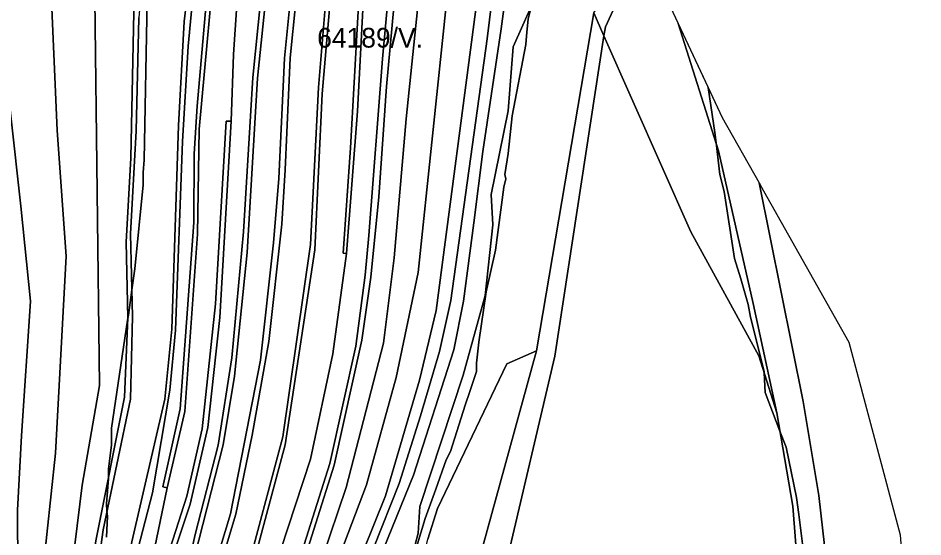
# Model space of a CAD drawing. Extents: x -502026 to -497664, y -1143484 to -1138019.
# Drawn here: x -498120.6 to -497754.1, y -1139706.1 to -1139495.9 of the extents above; entities that cross this region are included whole.
import ezdxf

# ---------------------------------------------------------------- set-up
doc = ezdxf.new("R2010")
doc.units = 0
for name, color, linetype in [('37', 7, 'Continuous'), ('43', 7, 'Continuous'), ('49', 7, 'Continuous'), ('55', 7, 'Continuous'), ('62', 7, 'Continuous'), ('7', 7, 'Continuous')]:
    doc.layers.add(name, color=color, linetype=linetype)

msp = doc.modelspace()

# ---------------------------------------------------------------- linework, layer by layer
at = {"layer": '37'}
for points in [[(-497987.6, -1139591.23), (-497989.03, -1139591.1), (-497986.02, -1139548.51), (-497980, -1139442.45), (-497979.24, -1139417.36), (-497979.91, -1139378.76), (-497982.21, -1139327.71), (-497987.53, -1139274.39), (-497992.56, -1139233.42), (-497999.29, -1139183.2), (-497995.9, -1139178.62), (-497990.3, -1139219.22), (-497984.43, -1139275.06), (-497980.05, -1139333.41), (-497978.16, -1139373.6), (-497977.26, -1139417.21), (-497978.48, -1139451.75), (-497979.84, -1139469.21), (-497983.19, -1139533.61)], [(-498039.31, -1139253.43), (-498033.57, -1139329.3), (-498034.71, -1139392.64), (-498037.87, -1139433.12), (-498039.88, -1139460), (-498047.33, -1139540.89), (-498047.94, -1139583.47), (-498053.07, -1139655.28), (-498060.25, -1139686.19), (-498061.96, -1139685.84), (-498054.97, -1139654.22), (-498049.46, -1139578.76), (-498049.3, -1139550.93), (-498048.09, -1139531.62), (-498040.91, -1139449.77), (-498036.84, -1139393.72), (-498035.17, -1139345.36), (-498036.08, -1139320.12), (-498041.52, -1139250.09), (-498046.11, -1139218.12), (-498050.44, -1139197.43), (-498048.5, -1139197), (-498044.06, -1139218)], [(-498066.35, -1139428.4), (-498071.67, -1139495.81), (-498072.86, -1139541.62), (-498075.16, -1139583.33), (-498074.29, -1139616.78), (-498075.16, -1139650.31), (-498086.23, -1139703.21), (-498090.24, -1139732.78), (-498089.38, -1139763.17), (-498092.06, -1139762.99), (-498092.49, -1139753.36), (-498093.23, -1139737.25), (-498089.2, -1139707.71), (-498077.54, -1139649.51), (-498076.23, -1139617.41), (-498076.89, -1139586.72), (-498074.96, -1139552.46), (-498073.81, -1139493.47), (-498070.92, -1139443.06), (-498067.31, -1139388.03), (-498067.8, -1139335.93), (-498065.46, -1139335.82), (-498064.21, -1139392.03)], [(-498077.06, -1139763.66), (-498079.84, -1139763.58), (-498079.52, -1139738.34), (-498075, -1139709.93), (-498061.16, -1139650.33), (-498058.42, -1139621.97), (-498055.69, -1139539.48), (-498053.41, -1139497.21), (-498051.44, -1139481.41), (-498049.46, -1139456.91), (-498051.12, -1139428.44), (-498049, -1139428.42), (-498047.79, -1139456.67), (-498049.37, -1139481.41), (-498051.74, -1139507.24), (-498054.06, -1139545.9), (-498056.91, -1139622.36), (-498059.18, -1139646.68), (-498066.19, -1139688.25), (-498073.02, -1139714.8), (-498077.06, -1139738.65)], [(-498066.59, -1139789.9), (-498068.61, -1139789.92), (-498065.64, -1139739.99), (-498061.28, -1139717.85), (-498052.27, -1139689.58), (-498046.04, -1139662.36), (-498040.73, -1139611.61), (-498036.35, -1139537.71), (-498034.3, -1139537.71), (-498038.97, -1139617.27), (-498043.83, -1139661.83), (-498051, -1139692.84), (-498059.34, -1139717.94), (-498063.59, -1139741.35)]]:
    msp.add_lwpolyline(points, close=True, dxfattribs=at)
for points in [[(-498028.41, -1139436.09), (-498033.35, -1139510.68), (-498034.3, -1139537.71), (-498036.35, -1139537.71), (-498040.73, -1139611.61), (-498046.04, -1139662.36), (-498052.27, -1139689.58), (-498061.28, -1139717.85), (-498065.64, -1139739.99), (-498068.61, -1139789.92), (-498066.59, -1139789.9), (-498069.22, -1139809.84), (-498075.11, -1139843.56), (-498080.42, -1139862.83), (-498083.89, -1139860.76), (-498077.54, -1139843.03), (-498074.38, -1139817.9), (-498071.95, -1139788.1), (-498071.65, -1139740.77), (-498060.25, -1139686.19), (-498053.07, -1139655.28), (-498047.94, -1139583.47), (-498047.33, -1139540.89), (-498039.88, -1139460)], [(-498020.06, -1139465.11), (-498025.61, -1139519.99), (-498029.34, -1139582.45), (-498034.08, -1139633.58), (-498039.65, -1139668.9), (-498048.98, -1139705.16), (-498055, -1139732.3), (-498065.78, -1139819.44), (-498064.39, -1139819.76), (-498068.27, -1139836.49), (-498075.87, -1139862.57), (-498080.92, -1139870.37), (-498080.42, -1139862.83), (-498075.11, -1139843.56), (-498069.22, -1139809.84), (-498066.59, -1139789.9), (-498063.59, -1139741.35), (-498059.34, -1139717.94), (-498051, -1139692.84), (-498043.83, -1139661.83), (-498038.97, -1139617.27), (-498034.3, -1139537.71), (-498033.35, -1139510.68), (-498028.41, -1139436.09)], [(-497947.02, -1139488.03), (-497958.6, -1139599), (-497967.49, -1139641.55), (-497979.55, -1139685.05), (-497995.82, -1139728.15), (-498005.16, -1139742.96), (-498011.29, -1139741.72), (-498008, -1139736.64), (-497997.64, -1139715.21), (-497987.76, -1139686.13), (-497972.57, -1139627.58), (-497968.28, -1139593.06), (-497963.44, -1139536.69), (-497953.05, -1139436.22)], [(-497953.05, -1139436.22), (-497963.44, -1139536.69), (-497968.28, -1139593.06), (-497972.57, -1139627.58), (-497987.76, -1139686.13), (-497997.64, -1139715.21)], [(-497980, -1139442.45), (-497986.02, -1139548.51), (-497989.03, -1139591.1), (-497987.6, -1139591.23), (-497993.22, -1139631.93), (-498002.19, -1139674.66), (-498017.39, -1139720.73)], [(-497965.39, -1139457.67), (-497971.46, -1139523.6), (-497974.47, -1139568.36), (-497977.72, -1139600.87), (-497981.38, -1139626.41), (-497992.56, -1139677.11), (-498007.52, -1139724.06), (-498024.94, -1139750.46), (-498033.07, -1139777.88), (-498045.43, -1139823.54), (-498047.41, -1139823.08), (-498034.97, -1139777.01), (-498026.21, -1139748.87), (-498009.11, -1139722.79), (-497994.39, -1139676.4), (-497983.84, -1139628.8), (-497980.08, -1139600.02), (-497978.52, -1139584), (-497973.05, -1139512.36), (-497966.82, -1139444.65)], [(-497966.82, -1139444.65), (-497973.05, -1139512.36), (-497978.52, -1139584), (-497980.08, -1139600.02), (-497983.84, -1139628.8), (-497994.39, -1139676.4), (-498009.11, -1139722.79)], [(-498040.91, -1139449.77), (-498048.09, -1139531.62), (-498049.3, -1139550.93), (-498049.46, -1139578.76), (-498054.97, -1139654.22), (-498061.96, -1139685.84), (-498060.25, -1139686.19), (-498071.65, -1139740.77), (-498071.95, -1139788.1), (-498074.38, -1139817.9), (-498077.54, -1139843.03), (-498083.89, -1139860.76), (-498086.05, -1139859.47), (-498078.83, -1139825.31), (-498076.66, -1139792.2), (-498077.06, -1139763.66), (-498077.06, -1139738.65), (-498073.02, -1139714.8), (-498066.19, -1139688.25), (-498059.18, -1139646.68), (-498056.91, -1139622.36), (-498054.06, -1139545.9), (-498051.74, -1139507.24), (-498049.37, -1139481.41)], [(-497923.82, -1139448.18), (-497930.64, -1139504.24), (-497945.39, -1139610.32), (-497949.96, -1139630.99), (-497957.59, -1139657.03), (-497966.3, -1139684.49), (-497976.62, -1139710.69), (-497987.64, -1139733.38), (-497995.18, -1139744.97), (-497998.5, -1139744.3), (-497989.63, -1139731.17), (-497981, -1139712.27), (-497971.86, -1139689.41), (-497958.05, -1139642.6), (-497951.31, -1139614.38), (-497934.72, -1139488.11)], [(-497917.91, -1139447.39), (-497925, -1139500.23), (-497932.41, -1139549.96), (-497935.98, -1139578.8), (-497940.21, -1139610.65), (-497944.2, -1139630.3), (-497960.47, -1139681.09), (-497972.49, -1139710.69), (-497982.58, -1139733.14), (-497991.1, -1139745.79), (-497995.18, -1139744.97), (-497987.64, -1139733.38), (-497976.62, -1139710.69), (-497966.3, -1139684.49), (-497957.59, -1139657.03), (-497949.96, -1139630.99), (-497945.39, -1139610.32), (-497930.64, -1139504.24), (-497923.82, -1139448.18)], [(-497912.33, -1139490.05), (-497920.16, -1139507.56), (-497922.15, -1139533.52), (-497929.06, -1139567.32), (-497928.3, -1139579.61), (-497931.52, -1139608.34), (-497940.43, -1139640.6), (-497957.93, -1139693.75), (-497958.55, -1139704.66), (-497967.07, -1139736.73), (-497974.94, -1139749.05), (-497991.1, -1139745.79), (-497982.58, -1139733.14), (-497972.49, -1139710.69), (-497960.47, -1139681.09), (-497944.2, -1139630.3), (-497940.21, -1139610.65), (-497935.98, -1139578.8), (-497932.41, -1139549.96), (-497925, -1139500.23), (-497917.91, -1139447.39)], [(-497991.45, -1139456.09), (-497997.44, -1139526.53), (-498000.47, -1139589.78), (-498012.4, -1139668.79), (-498024.1, -1139712.12), (-498034.54, -1139740.07), (-498041.52, -1139762.61), (-498053.75, -1139819.46), (-498055.09, -1139818.79), (-498044.03, -1139763.98), (-498035.14, -1139736.2), (-498026.21, -1139713.6), (-498013.35, -1139665.5), (-498002.19, -1139587.7), (-497998.91, -1139524.05), (-497994.94, -1139475.31)], [(-498024.1, -1139712.12), (-498012.4, -1139668.79), (-498000.47, -1139589.78), (-497997.44, -1139526.53), (-497991.45, -1139456.09)], [(-498007.52, -1139724.06), (-497992.56, -1139677.11), (-497981.38, -1139626.41), (-497977.72, -1139600.87), (-497974.47, -1139568.36), (-497971.46, -1139523.6), (-497965.39, -1139457.67)], [(-498019.3, -1139478.51), (-498023.63, -1139520.23), (-498027.83, -1139590.86), (-498033.05, -1139640.93), (-498037.63, -1139668.79), (-498049.08, -1139713.75), (-498054.85, -1139743.1), (-498057.89, -1139774.42), (-498064.39, -1139819.76), (-498065.78, -1139819.44), (-498055, -1139732.3), (-498048.98, -1139705.16), (-498039.65, -1139668.9), (-498034.08, -1139633.58), (-498029.34, -1139582.45), (-498025.61, -1139519.99), (-498020.06, -1139465.11)], [(-498005.81, -1139466.45), (-498010.42, -1139511.98), (-498012.48, -1139557.4), (-498013.75, -1139579.46), (-498019.14, -1139626.91), (-498025.82, -1139664.91), (-498032.4, -1139696.86), (-498046.29, -1139743.17), (-498053.75, -1139794.34), (-498058.91, -1139819.38), (-498060.59, -1139819.08), (-498054.97, -1139788.64), (-498051.6, -1139761.58), (-498048.5, -1139742.77), (-498034.62, -1139696.78), (-498022.44, -1139634.55), (-498017.2, -1139586.92), (-498014.98, -1139560.89), (-498012.76, -1139512.09), (-498008.15, -1139466.05)], [(-498008.15, -1139466.05), (-498012.76, -1139512.09), (-498014.98, -1139560.89), (-498017.2, -1139586.92), (-498022.44, -1139634.55), (-498034.62, -1139696.78), (-498048.5, -1139742.77)], [(-498046.29, -1139743.17), (-498032.4, -1139696.86), (-498025.82, -1139664.91), (-498019.14, -1139626.91), (-498013.75, -1139579.46), (-498012.48, -1139557.4), (-498010.42, -1139511.98), (-498005.81, -1139466.45)], [(-498017.39, -1139720.73), (-498002.19, -1139674.66), (-497993.22, -1139631.93), (-497987.6, -1139591.23), (-497983.19, -1139533.61), (-497979.84, -1139469.21)], [(-497994.94, -1139475.31), (-497998.91, -1139524.05), (-498002.19, -1139587.7), (-498013.35, -1139665.5), (-498026.21, -1139713.6)], [(-498049.08, -1139713.75), (-498037.63, -1139668.79), (-498033.05, -1139640.93), (-498027.83, -1139590.86), (-498023.63, -1139520.23), (-498019.3, -1139478.51)], [(-498051.44, -1139481.41), (-498053.41, -1139497.21), (-498055.69, -1139539.48), (-498058.42, -1139621.97), (-498061.16, -1139650.33), (-498075, -1139709.93)], [(-497934.72, -1139488.11), (-497951.31, -1139614.38), (-497958.05, -1139642.6), (-497971.86, -1139689.41), (-497981, -1139712.27), (-497989.63, -1139731.17), (-497998.5, -1139744.3), (-498005.16, -1139742.96), (-497995.82, -1139728.15), (-497979.55, -1139685.05), (-497967.49, -1139641.55), (-497958.6, -1139599), (-497947.02, -1139488.03)], [(-498090.24, -1139732.78), (-498086.23, -1139703.21), (-498075.16, -1139650.31), (-498074.29, -1139616.78), (-498075.16, -1139583.33), (-498072.86, -1139541.62), (-498071.67, -1139495.81)]]:
    msp.add_lwpolyline(points, dxfattribs=at)
at = {"layer": '43'}
for points in [[(-497859.58, -1139479.18), (-497859.83, -1139483.92), (-497853.25, -1139498.03), (-497836.91, -1139549.72), (-497822.85, -1139611.52), (-497813.35, -1139655.82), (-497820.64, -1139632.76), (-497848.12, -1139582.48), (-497883.33, -1139503.11), (-497882.76, -1139499.42), (-497866.3, -1139463.37)], [(-497813.35, -1139655.82), (-497806.88, -1139693.66), (-497804.86, -1139719.68), (-497811.09, -1139722.58), (-497909.09, -1139768.28), (-497937.56, -1139768.69), (-497928.81, -1139750.16), (-497922.77, -1139716.33), (-497903.24, -1139632.83), (-497883.33, -1139503.11), (-497848.12, -1139582.48), (-497820.64, -1139632.76)]]:
    msp.add_lwpolyline(points, close=True, dxfattribs=at)
for points in [[(-497967.07, -1139736.73), (-497958.55, -1139704.66), (-497957.93, -1139693.75), (-497940.43, -1139640.6), (-497931.52, -1139608.34), (-497928.3, -1139579.61), (-497929.06, -1139567.32), (-497922.15, -1139533.52), (-497920.16, -1139507.56), (-497912.33, -1139490.05)], [(-497887.42, -1139493.76), (-497910.64, -1139630.77), (-497922.62, -1139635.99), (-497950.72, -1139694.67), (-497954.71, -1139707.08)], [(-498013.29, -1139944.08), (-498005.22, -1139919.56), (-497999.11, -1139890.59), (-498008.91, -1139886.41), (-498027.12, -1139912.89), (-498034.71, -1139902.25), (-498022.02, -1139861.44), (-498009.79, -1139841.83), (-498009.92, -1139824.2), (-498008.3, -1139804.78), (-497993.56, -1139788.58), (-497983.73, -1139774.87), (-497962.69, -1139739.45), (-497954.71, -1139707.08), (-497950.72, -1139694.67), (-497922.62, -1139635.99), (-497910.64, -1139630.77), (-497932.6, -1139710.47), (-497938.43, -1139747.18), (-497968.84, -1139806.79), (-497979.28, -1139833.6), (-497988.34, -1139862.78), (-498000.78, -1139920.93), (-498005.08, -1139933.72)]]:
    msp.add_lwpolyline(points, dxfattribs=at)
at = {"layer": '49'}
msp.add_lwpolyline([(-498000.7, -1139937.46), (-497994.32, -1139914.64), (-497983.73, -1139862.4), (-497976.51, -1139836.21), (-497964.38, -1139808.4), (-497935.05, -1139748.1), (-497932.6, -1139710.47), (-497910.64, -1139630.77), (-497887.42, -1139493.76), (-497883.33, -1139503.11), (-497903.24, -1139632.83), (-497922.77, -1139716.33), (-497930.91, -1139748.44), (-497957.93, -1139805.74), (-497970.52, -1139834.98), (-497978.97, -1139863.32), (-497989.72, -1139912.63), (-497997.51, -1139939.38)], dxfattribs=at)
msp.add_lwpolyline([(-497760.38, -1140128.92), (-497779.52, -1140124.55), (-497786.59, -1140064.94), (-497788.37, -1140036.73), (-497787.35, -1139991.44), (-497784.16, -1139929.63), (-497783.01, -1139885.52), (-497783.97, -1139824.97), (-497785.5, -1139784.74), (-497796.35, -1139689.29), (-497802.61, -1139651.28), (-497820.53, -1139562.64), (-497818.73, -1139565.84), (-497784.14, -1139627.18), (-497763.42, -1139705.21), (-497754.15, -1139823.33), (-497759.51, -1139923.87), (-497764.83, -1140023.57), (-497761.85, -1140075.33)], close=True, dxfattribs=at)
at = {"layer": '55'}
for points in [[(-497864.29, -1139156.38), (-497873.16, -1139231.06), (-497870.76, -1139393.48), (-497856.69, -1139439.74), (-497857.18, -1139445.63), (-497858.87, -1139465.8), (-497859.58, -1139479.18), (-497866.3, -1139463.37), (-497882.76, -1139499.42), (-497883.33, -1139503.11), (-497887.42, -1139493.76), (-497877.6, -1139478.17), (-497870.63, -1139459.92), (-497869.31, -1139450.63), (-497878.58, -1139421.4), (-497876.35, -1139398.74), (-497880.04, -1139258.3), (-497881.28, -1139178.83), (-497875.07, -1139172.63), (-497874.52, -1139150.43)], [(-497800.8, -1139973.1), (-497798.43, -1139920.05), (-497802.42, -1139905.22), (-497800.8, -1139839.1), (-497800.42, -1139782.06), (-497801.75, -1139759.81), (-497804.86, -1139719.68), (-497806.88, -1139693.66), (-497813.35, -1139655.82), (-497822.85, -1139611.52), (-497836.91, -1139549.72), (-497853.25, -1139498.03), (-497835.44, -1139536.2), (-497820.53, -1139562.64), (-497802.61, -1139651.28), (-497796.35, -1139689.29), (-497785.5, -1139784.74), (-497783.97, -1139824.97), (-497783.01, -1139885.52), (-497784.16, -1139929.63), (-497787.35, -1139991.44)]]:
    msp.add_lwpolyline(points, dxfattribs=at)
at = {"layer": '62'}
for points in [[(-497859.83, -1139483.92), (-497853.25, -1139498.03), (-497841.13, -1139524.01), (-497838.47, -1139542.25), (-497837.94, -1139546.45), (-497836.34, -1139559.25), (-497834.66, -1139566.12), (-497830.41, -1139593.25), (-497827.95, -1139601.58), (-497824.87, -1139612), (-497824.03, -1139617.12), (-497818.5, -1139639.12), (-497818.48, -1139639.6), (-497818.09, -1139647.62), (-497812.07, -1139663.3), (-497809.59, -1139669.75), (-497805.34, -1139690.12), (-497804.47, -1139697), (-497801.5, -1139720.75)], [(-498068.31, -1139488.75), (-498069.59, -1139553.37), (-498070.03, -1139558.5), (-498070.03, -1139563.5), (-498073.41, -1139597.5), (-498074.57, -1139606.01), (-498075.97, -1139616.25), (-498076.26, -1139618.25), (-498082.75, -1139662.12), (-498082.75, -1139668.87), (-498084.03, -1139678.62), (-498084.03, -1139681.91), (-498084.03, -1139682.5), (-498084.87, -1139692.75), (-498084.64, -1139695.62), (-498084.47, -1139697.75), (-498084.87, -1139706.25)], [(-498084.87, -1139706.25), (-498084.47, -1139697.75), (-498084.64, -1139695.62), (-498084.87, -1139692.75), (-498084.03, -1139682.5), (-498084.03, -1139681.91), (-498084.03, -1139678.62), (-498082.75, -1139668.87), (-498082.75, -1139662.12), (-498076.26, -1139618.25), (-498075.97, -1139616.25), (-498074.57, -1139606.01), (-498073.41, -1139597.5), (-498070.03, -1139563.5), (-498070.03, -1139558.5), (-498069.59, -1139553.37), (-498068.31, -1139488.75)], [(-497912.81, -1139491.37), (-497914.09, -1139496.37), (-497914.53, -1139501.62), (-497914.94, -1139506.62), (-497920.47, -1139535.5), (-497922.16, -1139550.75), (-497923.44, -1139559.25), (-497923.03, -1139561), (-497923.87, -1139564.37), (-497927.28, -1139589.87), (-497931.09, -1139606.87), (-497934.06, -1139627.25), (-497934.91, -1139635.75), (-497934.91, -1139639.12), (-497937.66, -1139647.14), (-497939.59, -1139652.75), (-497945.53, -1139671.5), (-497947.25, -1139674.87), (-497951.5, -1139686.75), (-497955.72, -1139698.62), (-497965.39, -1139730.4)], [(-497965.39, -1139730.4), (-497955.72, -1139698.62), (-497951.5, -1139686.75), (-497947.25, -1139674.87), (-497945.53, -1139671.5), (-497939.59, -1139652.75), (-497937.66, -1139647.14), (-497934.91, -1139639.12), (-497934.91, -1139635.75), (-497934.06, -1139627.25), (-497931.09, -1139606.87), (-497927.28, -1139589.87), (-497923.87, -1139564.37), (-497923.03, -1139561), (-497923.44, -1139559.25), (-497922.16, -1139550.75), (-497920.47, -1139535.5), (-497914.94, -1139506.62), (-497914.53, -1139501.62), (-497914.09, -1139496.37), (-497912.81, -1139491.37)], [(-497801.5, -1139720.75), (-497804.47, -1139697), (-497805.34, -1139690.12), (-497809.59, -1139669.75), (-497812.07, -1139663.3), (-497818.09, -1139647.62), (-497818.48, -1139639.6), (-497818.5, -1139639.12), (-497824.03, -1139617.12), (-497824.87, -1139612), (-497827.95, -1139601.58), (-497830.41, -1139593.25), (-497834.66, -1139566.12), (-497836.34, -1139559.25), (-497837.94, -1139546.45), (-497838.47, -1139542.25), (-497841.13, -1139524.01), (-497835.44, -1139536.2), (-497820.53, -1139562.64), (-497818.73, -1139565.84), (-497784.14, -1139627.18), (-497763.42, -1139705.21), (-497754.15, -1139823.33)]]:
    msp.add_lwpolyline(points, dxfattribs=at)
at = {"layer": '7'}
for points in [[(-498094.45, -1139338.02), (-498088.9, -1139371.17), (-498087.23, -1139404.25), (-498087.84, -1139445.01), (-498089.6, -1139487.94), (-498087.62, -1139644.76), (-498094.67, -1139685.17), (-498099.68, -1139725.84), (-498100.56, -1139754.6), (-498110.34, -1139756.1), (-498110.7, -1139721.65), (-498105.45, -1139672.24), (-498101.13, -1139592.41), (-498104.78, -1139541.38), (-498107.52, -1139479.34), (-498107.21, -1139432.2), (-498111.17, -1139382.71), (-498115.73, -1139344.01), (-498121.96, -1139300.29), (-498134.14, -1139226.27), (-498115.35, -1139211.93), (-498111.16, -1139210.99), (-498097.11, -1139304.41)], [(-498110.34, -1139756.1), (-498120, -1139757.58), (-498120.59, -1139743.77), (-498120.89, -1139695.26), (-498119.27, -1139665.22), (-498115.65, -1139610.54), (-498119.53, -1139572.05), (-498131.58, -1139464.62), (-498131.88, -1139461.86), (-498127.2, -1139461.06), (-498129.48, -1139421.38), (-498142.25, -1139326.64), (-498151.82, -1139270.38), (-498157.62, -1139244.19), (-498134.14, -1139226.27), (-498121.96, -1139300.29), (-498115.73, -1139344.01), (-498111.17, -1139382.71), (-498107.21, -1139432.2), (-498107.52, -1139479.34), (-498104.78, -1139541.38), (-498101.13, -1139592.41), (-498105.45, -1139672.24), (-498110.7, -1139721.65)], [(-498092.49, -1139753.36), (-498100.56, -1139754.6), (-498099.68, -1139725.84), (-498094.67, -1139685.17), (-498087.62, -1139644.76), (-498089.6, -1139487.94), (-498087.84, -1139445.01), (-498087.23, -1139404.25), (-498088.9, -1139371.17), (-498094.45, -1139338.02), (-498077.53, -1139338.21), (-498077.6, -1139336.45), (-498067.8, -1139335.93), (-498067.31, -1139388.03), (-498070.92, -1139443.06), (-498073.81, -1139493.47), (-498074.96, -1139552.46), (-498076.89, -1139586.72), (-498076.23, -1139617.41), (-498077.54, -1139649.51), (-498089.2, -1139707.71), (-498093.23, -1139737.25)], [(-498120, -1139757.58), (-498126.49, -1139758.58), (-498128.8, -1139714.73), (-498128.54, -1139643.9), (-498136.4, -1139569.05), (-498153.67, -1139468.6), (-498131.58, -1139464.62), (-498119.53, -1139572.05), (-498115.65, -1139610.54), (-498119.27, -1139665.22), (-498120.89, -1139695.26), (-498120.59, -1139743.77)]]:
    msp.add_lwpolyline(points, close=True, dxfattribs=at)

# ---------------------------------------------------------------- texts
at = {"layer": '62'}
msp.add_text('64189/V.', height=8, dxfattribs=at).set_placement((-497999.49, -1139507.85))

doc.saveas('drawing.dxf')
